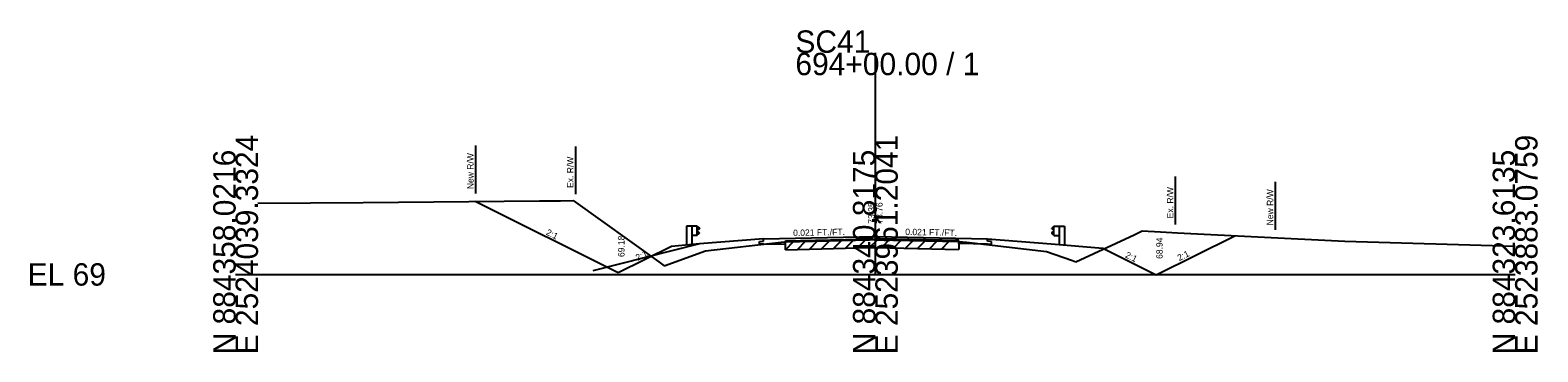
# Model space of a CAD drawing. Extents: x -26 to 183, y -10 to 24021.
# Drawn here: x -25.7 to 162.8, y 18990.3 to 19030.6 of the extents above; entities that cross this region are included whole.
import ezdxf

# ---------------------------------------------------------------- set-up
doc = ezdxf.new("R2010")
doc.units = 0
for name, color, linetype in [('RD_GPK_XS_Cell', 7, 'Continuous'), ('RD_XS_Base', 7, 'Continuous'), ('RD_XS_Buildup', 7, 'Continuous'), ('RD_XS_EarthShd', 7, 'Continuous'), ('RD_XS_ExGround', 7, 'Continuous'), ('RD_XS_ExPaveRet', 7, 'Continuous'), ('RD_XS_ExRW', 7, 'Continuous'), ('RD_XS_GR', 7, 'Continuous'), ('RD_XS_NewRW', 7, 'Continuous'), ('RD_XS_Pave', 7, 'Continuous'), ('RD_XS_TieSlope', 7, 'Continuous'), ('RD_XS_TX_Elev_EX', 7, 'Continuous'), ('RD_XS_TX_Elev_PR', 7, 'Continuous'), ('RD_XS_TX_Slope', 7, 'Continuous')]:
    doc.layers.add(name, color=color, linetype=linetype)

msp = doc.modelspace()

# ---------------------------------------------------------------- linework, layer by layer
at = {"layer": 'RD_GPK_XS_Cell'}
for p, q in [((80, 19000), (80, 19027.74)), ((0, 19000), (80, 19000)), ((80, 19000), (160, 19000))]:
    msp.add_line(p, q, dxfattribs=at)
at = {"layer": 'RD_XS_Base'}
for p, q in [((68.76, 19003.85), (68.76, 19004.09)), ((90.44, 19003.87), (90.44, 19004.13)), ((66, 19003.79), (68.76, 19003.85)), ((94, 19003.79), (90.44, 19003.87))]:
    msp.add_line(p, q, dxfattribs=at)
at = {"layer": 'RD_XS_Buildup'}
for p, q in [((68.76, 19004.21), (80, 19004.44)), ((68.76, 19004.09), (68.76, 19004.21)), ((90.44, 19004.23), (80, 19004.44)), ((90.44, 19004.13), (90.44, 19004.23))]:
    msp.add_line(p, q, dxfattribs=at)
at = {"layer": 'RD_XS_EarthShd'}
for p, q in [((66, 19004.47), (58, 19003.81)), ((94, 19004.47), (102, 19003.81)), ((58, 19003.81), (54.5, 19003.51)), ((102, 19003.81), (108.45, 19003.27))]:
    msp.add_line(p, q, dxfattribs=at)
at = {"layer": 'RD_XS_ExGround'}
for p, q in [((2.78, 19008.92), (15.94, 19008.99)), ((15.94, 19008.99), (37.99, 19009.2)), ((37.99, 19009.2), (40.63, 19009.23)), ((40.63, 19009.23), (42.2, 19009.25)), ((42.2, 19009.25), (52.94, 19001.59)), ((68.2, 19004.03), (68.76, 19004.09)), ((68.76, 19004.09), (79.28, 19004.35)), ((79.28, 19004.35), (79.71, 19004.36)), ((79.71, 19004.36), (80.12, 19004.35)), ((80.12, 19004.35), (90.44, 19004.13)), ((90.44, 19004.13), (91.4, 19004.03)), ((105.05, 19001.59), (112.35, 19004.94)), ((112.35, 19004.94), (113.38, 19005.45)), ((113.38, 19005.45), (115.64, 19005.35)), ((115.64, 19005.35), (117.79, 19005.22)), ((117.79, 19005.22), (138.69, 19004.15)), ((138.69, 19004.15), (160, 19003.54)), ((53.6, 19001.07), (58.76, 19002.95)), ((58.76, 19002.95), (68.2, 19004.03)), ((91.4, 19004.03), (101.39, 19002.86)), ((101.39, 19002.86), (104.63, 19001.73)), ((52.94, 19001.59), (53.6, 19001.07)), ((104.63, 19001.73), (105.05, 19001.59))]:
    msp.add_line(p, q, dxfattribs=at)
at = {"layer": 'RD_XS_ExPaveRet'}
for p, q in [((68.76, 19003.09), (69.78, 19004.11)), ((68.76, 19003.09), (68.76, 19004.09)), ((70.26, 19003.12), (71.28, 19004.15)), ((71.76, 19003.16), (72.78, 19004.19)), ((73.26, 19003.2), (74.28, 19004.22)), ((74.76, 19003.24), (75.78, 19004.26)), ((76.26, 19003.27), (77.28, 19004.3)), ((77.76, 19003.31), (78.78, 19004.33)), ((79.26, 19003.35), (80.26, 19004.35)), ((80.76, 19003.33), (81.74, 19004.31)), ((82.26, 19003.3), (83.24, 19004.28)), ((83.76, 19003.27), (84.74, 19004.25)), ((85.26, 19003.24), (86.24, 19004.22)), ((86.76, 19003.21), (87.74, 19004.19)), ((88.26, 19003.18), (89.24, 19004.15)), ((90.44, 19004.13), (90.44, 19003.13)), ((68.76, 19003.09), (79.28, 19003.35)), ((79.28, 19003.35), (79.71, 19003.36)), ((79.71, 19003.36), (80.12, 19003.35)), ((80.12, 19003.35), (90.44, 19003.13))]:
    msp.add_line(p, q, dxfattribs=at)
at = {"layer": 'RD_XS_ExRW'}
for p, q in [((42.5, 19016.03), (42.5, 19010.03)), ((117.5, 19012.24), (117.5, 19006.24))]:
    msp.add_line(p, q, dxfattribs=at)
at = {"layer": 'RD_XS_GR'}
for p, q in [((56.4, 19006.06), (56.4, 19003.67)), ((57.06, 19006.06), (56.4, 19006.06)), ((57.06, 19006.06), (57.06, 19003.73)), ((57.73, 19006.06), (57.06, 19006.06)), ((57.73, 19004.89), (57.73, 19006.06)), ((57.73, 19005.98), (58, 19005.78)), ((102.32, 19005.98), (102.05, 19005.78)), ((102.32, 19006.05), (102.99, 19006.05)), ((102.32, 19004.88), (102.32, 19006.05)), ((102.99, 19006.05), (102.99, 19003.72)), ((102.99, 19006.05), (103.66, 19006.05)), ((103.66, 19006.05), (103.66, 19003.67)), ((57.73, 19004.89), (57.06, 19004.89)), ((58, 19005.73), (57.73, 19005.53)), ((58, 19005.21), (57.73, 19005.41)), ((57.73, 19004.96), (58, 19005.16)), ((58, 19005.78), (58, 19005.73)), ((58, 19005.16), (58, 19005.21)), ((102.05, 19005.73), (102.05, 19005.78)), ((102.05, 19005.73), (102.32, 19005.53)), ((102.05, 19005.21), (102.32, 19005.41)), ((102.05, 19005.21), (102.05, 19005.16)), ((102.32, 19004.96), (102.05, 19005.16)), ((102.32, 19004.88), (102.99, 19004.88))]:
    msp.add_line(p, q, dxfattribs=at)
at = {"layer": 'RD_XS_NewRW'}
for p, q in [((30, 19016.13), (30, 19010.13)), ((130, 19011.6), (130, 19005.6))]:
    msp.add_line(p, q, dxfattribs=at)
at = {"layer": 'RD_XS_Pave'}
for p, q in [((65.5, 19004.14), (66, 19004.15)), ((65.5, 19003.78), (65.5, 19004.14)), ((66, 19004.47), (80, 19004.76)), ((66, 19004.15), (66, 19004.47)), ((80, 19004.76), (94, 19004.47)), ((94, 19004.15), (94, 19004.47)), ((94.5, 19004.14), (94, 19004.15)), ((94.5, 19003.78), (94.5, 19004.14)), ((66, 19003.79), (65.5, 19003.78)), ((94, 19003.79), (94.5, 19003.78))]:
    msp.add_line(p, q, dxfattribs=at)
at = {"layer": 'RD_XS_TieSlope'}
for p, q in [((47.83, 19000.18), (29.94, 19009.13)), ((115.12, 18999.94), (124.96, 19004.85)), ((58, 19003.81), (44.67, 19000.47)), ((54.5, 19003.51), (47.83, 19000.18)), ((108.45, 19003.27), (115.12, 18999.94))]:
    msp.add_line(p, q, dxfattribs=at)

# ---------------------------------------------------------------- texts
at = {"layer": 'RD_GPK_XS_Cell'}
for s, p in [('SC41', (70, 19027.74)), ('694+00.00 / 1', (70, 19024.94)), ('EL 69', (-26, 18998.6))]:
    msp.add_text(s, height=2.8, dxfattribs=at).set_placement(p)
for s, p in [('E 2524039.3324', (2.8, 18990)), ('E 2523961.2041', (82.8, 18990)), ('E 2523883.0759', (162.8, 18990)), ('N 884358.0216', (0, 18990)), ('N 884340.8175', (80, 18990)), ('N 884323.6135', (160, 18990))]:
    msp.add_text(s, height=2.8, rotation=90, dxfattribs=at).set_placement(p)
at = {"layer": 'RD_XS_ExRW'}
for p in [(42.25, 19010.82), (117.25, 19007.02)]:
    msp.add_text('Ex. R/W ', height=0.8, rotation=90, dxfattribs=at).set_placement(p)
at = {"layer": 'RD_XS_NewRW'}
for p in [(29.75, 19010.67), (129.75, 19006.14)]:
    msp.add_text('New R/W ', height=0.8, rotation=90, dxfattribs=at).set_placement(p)
at = {"layer": 'RD_XS_TX_Elev_EX'}
msp.add_text('73.35', height=0.8, rotation=90, dxfattribs=at).set_placement((79.9, 19006.35))
at = {"layer": 'RD_XS_TX_Elev_PR'}
for s, p in [('73.76', (80.9, 19006.35)), ('69.18', (48.63, 19002.18)), ('68.94', (115.92, 19001.94))]:
    msp.add_text(s, height=0.8, rotation=90, dxfattribs=at).set_placement(p)
at = {"layer": 'RD_XS_TX_Slope'}
for s, rotation, p in [('2:1', 333.4349, (38.74, 19005.01)), ('0.021 FT./FT.', 1.1916, (69.72, 19004.8)), ('0.021 FT./FT.', 358.8084, (83.73, 19004.94)), ('2:1', 26.5651, (50.27, 19001.68)), ('2:1', 333.4349, (111.16, 19002.17)), ('2:1', 26.5651, (118.01, 19001.66))]:
    msp.add_text(s, height=0.8, rotation=rotation, dxfattribs=at).set_placement(p)

doc.saveas('drawing.dxf')
